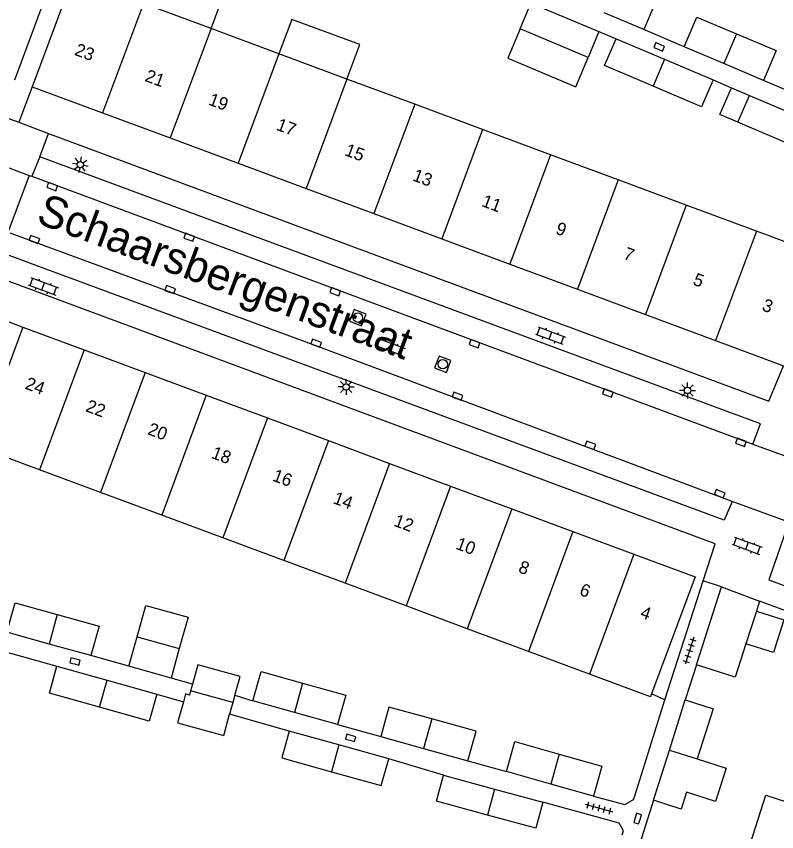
# Model space of a CAD drawing. Extents: x 124000 to 128010, y 398999 to 403000.
# Drawn here: x 127015.8 to 127075.7, y 399140.9 to 399205 of the extents above; entities that cross this region are included whole.
import ezdxf

# ---------------------------------------------------------------- set-up
doc = ezdxf.new("R2010")
doc.units = 0
for name, color, linetype in [('gg-afsc-erfafscheiding', 7, 'Continuous'), ('gg-afsc-hekwerk', 7, 'Continuous'), ('gg-afsc-muur', 7, 'Continuous'), ('gg-anno-huisnummerreeks BGT', 7, 'Continuous'), ('gg-anno-openbare ruimte label', 7, 'Continuous'), ('gg-bbg-bijgebouw', 7, 'Continuous'), ('gg-bbg-gedigitaliseerde bijgebouw', 7, 'Continuous'), ('gg-bbg-hoofdgebouw', 7, 'Continuous'), ('gg-bbg-luifel en loopbrug', 7, 'Continuous'), ('gg-bbg-tussenscheiding', 7, 'Continuous'), ('gg-knt-verharding', 7, 'Continuous'), ('gg-knt-verharding nz', 7, 'Continuous'), ('gt-grn-weggrens', 7, 'Continuous'), ('gt-symb-klinker verharding', 7, 'Continuous'), ('gt-symb-kolk', 7, 'Continuous'), ('gt-symb-lichtmast', 7, 'Continuous'), ('gt-symb-rioolschacht', 7, 'Continuous'), ('gt-symb-tegel verharding', 7, 'Continuous')]:
    doc.layers.add(name, color=color, linetype=linetype)

# ---------------------------------------------------------------- blocks, each defined once
blk = doc.blocks.new('gt0-KOLK')
at = {"layer": 'gt-symb-kolk'}
blk.add_lwpolyline([(0, 0), (0.375, 0), (0.375, 0.4), (-0.375, 0.4), (-0.375, 0), (0, 0)], dxfattribs=at)
blk = doc.blocks.new('gt0-TEG1')
at = {"layer": 'gt-symb-tegel verharding'}
for p, q in [((-1.125, 0), (1.125, 0)), ((-0.9, -0.25), (-0.9, 0.25)), ((-0.45, -0.25), (-0.45, 0.25)), ((0, -0.25), (0, 0.25)), ((0.45, -0.25), (0.45, 0.25)), ((0.9, -0.25), (0.9, 0.25))]:
    blk.add_line(p, q, dxfattribs=at)
blk = doc.blocks.new('gt0-KL1')
at = {"layer": 'gt-symb-klinker verharding'}
for p, q in [((-1.15, 0.3), (1.15, 0.3)), ((-1, -0.3), (-1, 0.3)), ((-0.5, 0.3), (-0.5, 0.45)), ((0, -0.3), (0, 0.3)), ((0.5, 0.3), (0.5, 0.45)), ((1, -0.3), (1, 0.3)), ((-1.15, -0.3), (1.15, -0.3)), ((-0.5, -0.45), (-0.5, -0.3)), ((0.5, -0.45), (0.5, -0.3))]:
    blk.add_line(p, q, dxfattribs=at)
blk = doc.blocks.new('gt0-LMAST')
at = {"layer": 'gt-symb-lichtmast'}
for p, q in [((-0.182, 0.173), (-0.447, 0.438)), ((-0.005, 0.246), (-0.005, 0.621)), ((0.172, 0.173), (0.437, 0.438)), ((-0.255, -0.004), (-0.63, -0.004)), ((-0.182, -0.181), (-0.447, -0.446)), ((-0.005, -0.254), (-0.005, -0.629)), ((0.437, -0.446), (0.172, -0.181)), ((0.245, -0.004), (0.62, -0.004))]:
    blk.add_line(p, q, dxfattribs=at)
blk.add_circle((-0.005, -0.004), 0.25, dxfattribs=at)
blk = doc.blocks.new('gt0-RS')
at = {"layer": 'gt-symb-rioolschacht'}
blk.add_lwpolyline([(-0.5, -0.5), (0.5, -0.5), (0.5, 0.5), (-0.5, 0.5)], close=True, dxfattribs=at)
blk.add_circle((0, 0), 0.375, dxfattribs=at)

msp = doc.modelspace()

# ---------------------------------------------------------------- linework, layer by layer
at = {"layer": 'gg-afsc-erfafscheiding'}
for p, q in [((127061.692, 399203.844), (127063.052, 399203.275)), ((127068.406, 399202.646), (127065.222, 399204.006)), ((127070.688, 399200.035), (127072.111, 399199.427)), ((127081.766, 399196.963), (127074.654, 399200.006)), ((127069.363, 399154.001), (127068.489, 399151.245)), ((127065.984, 399143.342), (127064.884, 399139.872))]:
    msp.add_line(p, q, dxfattribs=at)
at = {"layer": 'gg-afsc-hekwerk'}
for p, q in [((127066.888, 399151.256), (127065.838, 399151.718)), ((127064.508, 399143.688), (127066.888, 399151.256))]:
    msp.add_line(p, q, dxfattribs=at)
at = {"layer": 'gg-afsc-muur'}
for p, q in [((127082.07, 399156.146), (127074.332, 399159.014)), ((127014.702, 399155.101), (127019.021, 399153.895)), ((127024.679, 399153.891), (127021.684, 399154.727)), ((127029.691, 399152.491), (127028.002, 399152.963)), ((127026.874, 399151.691), (127028.971, 399151.103)), ((127033.025, 399151.604), (127034.439, 399151.167)), ((127037.298, 399148.785), (127032.611, 399150.12)), ((127041.104, 399149.306), (127044.504, 399148.357)), ((127049.446, 399145.325), (127045.139, 399146.605)), ((127051.367, 399146.46), (127054.398, 399145.609))]:
    msp.add_line(p, q, dxfattribs=at)
for points in [[(127063.522, 399140.617), (127063.618, 399140.934), (127063.277, 399141.542), (127057.277, 399143.193)], [(127061.252, 399143.671), (127063.72, 399143.012), (127064.412, 399143.394), (127064.508, 399143.688)]]:
    msp.add_lwpolyline(points, dxfattribs=at)
at = {"layer": 'gg-bbg-bijgebouw'}
for p, q in [((127065.222, 399204.006), (127062.098, 399205.333)), ((127063.052, 399203.275), (127066.849, 399201.664)), ((127071.531, 399201.326), (127068.406, 399202.646)), ((127066.849, 399201.664), (127070.688, 399200.035)), ((127074.654, 399200.006), (127071.531, 399201.326)), ((127072.62, 399196.717), (127073.534, 399198.818)), ((127073.534, 399198.818), (127077.317, 399197.209)), ((127076.42, 399195.1), (127072.62, 399196.717)), ((127069.363, 399154.001), (127071.339, 399160.141)), ((127071.339, 399160.141), (127074.332, 399159.014)), ((127074.332, 399159.014), (127074.081, 399158.228)), ((127018.399, 399155.644), (127015.067, 399156.574)), ((127024.679, 399153.891), (127025.327, 399156.212)), ((127021.684, 399154.727), (127018.399, 399155.644)), ((127028.65, 399155.284), (127028.002, 399152.963)), ((127019.021, 399153.895), (127022.972, 399152.786)), ((127028.002, 399152.963), (127024.679, 399153.891)), ((127022.972, 399152.786), (127026.874, 399151.691)), ((127029.691, 399152.491), (127029.541, 399151.954)), ((127033.025, 399151.604), (127032.864, 399151.027)), ((127032.864, 399151.027), (127032.611, 399150.12)), ((127037.712, 399150.253), (127034.439, 399151.167)), ((127067.238, 399147.297), (127068.489, 399151.245)), ((127041.104, 399149.306), (127037.712, 399150.253)), ((127041.219, 399147.695), (127037.298, 399148.785)), ((127044.504, 399148.357), (127047.882, 399147.423)), ((127045.139, 399146.605), (127041.219, 399147.695)), ((127047.882, 399147.423), (127051.367, 399146.46)), ((127065.984, 399143.342), (127067.238, 399147.297)), ((127049.446, 399145.325), (127053.471, 399144.229)), ((127057.893, 399144.621), (127054.398, 399145.609)), ((127061.252, 399143.671), (127057.893, 399144.621)), ((127053.471, 399144.229), (127057.277, 399143.193))]:
    msp.add_line(p, q, dxfattribs=at)
for points in [[(127063.09, 399207.682), (127066.217, 399206.361), (127065.222, 399204.006)], [(127068.406, 399202.646), (127069.395, 399204.988), (127072.521, 399203.668)], [(127072.521, 399203.668), (127075.644, 399202.349), (127074.654, 399200.006)], [(127065.954, 399199.555), (127062.138, 399201.174), (127063.052, 399203.275)], [(127070.688, 399200.035), (127069.774, 399197.934), (127065.954, 399199.555)], [(127015.067, 399156.574), (127015.715, 399158.895), (127019.047, 399157.965)], [(127019.047, 399157.965), (127022.332, 399157.048), (127021.684, 399154.727)], [(127073.262, 399155.662), (127072.42, 399153.022), (127069.363, 399154.001)], [(127022.38, 399150.677), (127018.429, 399151.786), (127019.021, 399153.895)], [(127033.025, 399151.604), (127033.436, 399153.076), (127030.113, 399154.004), (127029.691, 399152.491)], [(127034.439, 399151.167), (127035.087, 399153.488), (127038.36, 399152.574)], [(127038.36, 399152.574), (127041.752, 399151.627), (127041.104, 399149.306)], [(127026.874, 399151.691), (127026.282, 399149.582), (127022.38, 399150.677)], [(127029.541, 399151.954), (127029.449, 399151.625), (127029.141, 399151.711), (127028.971, 399151.103)], [(127028.971, 399151.103), (127028.506, 399149.438), (127032.146, 399148.453), (127032.611, 399150.12)], [(127068.489, 399151.245), (127070.672, 399150.553), (127069.421, 399146.606)], [(127048.524, 399149.746), (127045.152, 399150.678), (127044.504, 399148.357)], [(127051.367, 399146.46), (127052.018, 399148.78), (127048.524, 399149.746)], [(127037.298, 399148.785), (127036.711, 399146.675), (127040.632, 399145.585)], [(127054.398, 399145.609), (127055.063, 399147.961), (127058.558, 399146.973)], [(127040.632, 399145.585), (127044.552, 399144.495), (127045.139, 399146.605)], [(127058.558, 399146.973), (127061.918, 399146.023), (127061.252, 399143.671)], [(127052.912, 399142.175), (127048.887, 399143.271), (127049.446, 399145.325)], [(127068.586, 399143.971), (127068.167, 399142.65), (127065.984, 399143.342)], [(127057.277, 399143.193), (127056.717, 399141.138), (127052.912, 399142.175)]]:
    msp.add_lwpolyline(points, dxfattribs=at)
at = {"layer": 'gg-bbg-gedigitaliseerde bijgebouw'}
for p, q in [((127055.473, 399204.062), (127056.323, 399206.091)), ((127056.323, 399206.091), (127061.692, 399203.844)), ((127060.842, 399201.815), (127055.473, 399204.062)), ((127061.692, 399203.844), (127060.842, 399201.815))]:
    msp.add_line(p, q, dxfattribs=at)
for points in [[(127025.327, 399156.212), (127026.016, 399158.681), (127029.339, 399157.753), (127028.65, 399155.284)], [(127074.081, 399158.228), (127076.244, 399157.535), (127075.421, 399154.97), (127073.262, 399155.662)], [(127069.421, 399146.606), (127071.701, 399145.875), (127070.857, 399143.243), (127068.586, 399143.971)]]:
    msp.add_lwpolyline(points, dxfattribs=at)
at = {"layer": 'gg-bbg-hoofdgebouw'}
for p, q in [((127018.877, 399208.692), (127015.665, 399200.031)), ((127020.28, 399208.12), (127017.06, 399199.51)), ((127031.154, 399204.081), (127025.821, 399206.062)), ((127036.498, 399202.097), (127031.154, 399204.081)), ((127041.85, 399200.109), (127036.498, 399202.097)), ((127047.194, 399198.124), (127041.85, 399200.109)), ((127017.06, 399199.51), (127022.601, 399197.452)), ((127052.527, 399196.143), (127047.194, 399198.124)), ((127022.601, 399197.452), (127027.934, 399195.472)), ((127057.88, 399194.155), (127052.527, 399196.143)), ((127027.934, 399195.472), (127033.278, 399193.487)), ((127063.213, 399192.174), (127057.88, 399194.155)), ((127033.278, 399193.487), (127038.63, 399191.499)), ((127068.566, 399190.186), (127063.213, 399192.174)), ((127038.63, 399191.499), (127043.974, 399189.515)), ((127074.097, 399188.132), (127068.566, 399190.186)), ((127043.974, 399189.515), (127049.308, 399187.534)), ((127079.422, 399186.154), (127074.097, 399188.132)), ((127049.308, 399187.534), (127054.66, 399185.546)), ((127054.66, 399185.546), (127059.994, 399183.565)), ((127059.994, 399183.565), (127065.346, 399181.578)), ((127011.53, 399182.381), (127016.341, 399180.592)), ((127065.346, 399181.578), (127070.877, 399179.523)), ((127016.341, 399180.592), (127021.151, 399178.804)), ((127070.877, 399179.523), (127076.218, 399177.54)), ((127021.151, 399178.804), (127025.962, 399177.016)), ((127025.962, 399177.016), (127030.773, 399175.227)), ((127030.773, 399175.227), (127035.582, 399173.439)), ((127035.582, 399173.439), (127040.393, 399171.65)), ((127040.393, 399171.65), (127045.204, 399169.862)), ((127017.643, 399169.364), (127012.832, 399171.152)), ((127045.204, 399169.862), (127050.014, 399168.074)), ((127022.453, 399167.577), (127017.643, 399169.364)), ((127027.264, 399165.789), (127022.453, 399167.577)), ((127050.014, 399168.074), (127054.825, 399166.285)), ((127054.825, 399166.285), (127059.635, 399164.497)), ((127032.075, 399164.001), (127027.264, 399165.789)), ((127059.635, 399164.497), (127064.445, 399162.708)), ((127036.885, 399162.214), (127032.075, 399164.001)), ((127041.696, 399160.426), (127036.885, 399162.214)), ((127046.507, 399158.638), (127041.696, 399160.426)), ((127051.318, 399156.85), (127046.507, 399158.638)), ((127056.129, 399155.062), (127051.318, 399156.85)), ((127060.94, 399153.274), (127056.129, 399155.062))]:
    msp.add_line(p, q, dxfattribs=at)
for points in [[(127064.445, 399162.708), (127069.261, 399160.918), (127065.838, 399151.718)], [(127065.838, 399151.718), (127065.752, 399151.486), (127060.94, 399153.274)]]:
    msp.add_lwpolyline(points, dxfattribs=at)
at = {"layer": 'gg-bbg-luifel en loopbrug'}
msp.add_line((127072.111, 399199.427), (127073.534, 399198.818), dxfattribs=at)
for points in [[(127031.154, 399204.081), (127032.189, 399206.874), (127026.854, 399208.85)], [(127041.85, 399200.109), (127042.853, 399202.818), (127037.504, 399204.805), (127036.498, 399202.097)], [(127055.473, 399204.062), (127054.508, 399201.756), (127059.877, 399199.509), (127060.842, 399201.815)], [(127072.62, 399196.717), (127071.213, 399197.316), (127072.111, 399199.427)], [(127077.012, 399138.818), (127073.599, 399139.902), (127074.82, 399143.746), (127076.613, 399143.177), (127076.94, 399144.208), (127078.56, 399143.694)]]:
    msp.add_lwpolyline(points, dxfattribs=at)
at = {"layer": 'gg-bbg-tussenscheiding'}
for p, q in [((127025.821, 399206.062), (127022.601, 399197.452)), ((127031.154, 399204.081), (127027.934, 399195.472)), ((127072.521, 399203.668), (127071.531, 399201.326)), ((127036.498, 399202.097), (127033.278, 399193.487)), ((127066.849, 399201.664), (127065.954, 399199.555)), ((127041.85, 399200.109), (127038.63, 399191.499)), ((127047.194, 399198.124), (127043.974, 399189.515)), ((127052.527, 399196.143), (127049.308, 399187.534)), ((127057.88, 399194.155), (127054.66, 399185.546)), ((127063.213, 399192.174), (127059.994, 399183.565)), ((127068.566, 399190.186), (127065.346, 399181.578)), ((127074.097, 399188.132), (127070.877, 399179.523)), ((127016.341, 399180.592), (127012.832, 399171.152)), ((127021.151, 399178.804), (127017.643, 399169.364)), ((127025.962, 399177.016), (127022.453, 399167.577)), ((127030.773, 399175.227), (127027.264, 399165.789)), ((127035.582, 399173.439), (127032.075, 399164.001)), ((127040.393, 399171.65), (127036.885, 399162.214)), ((127045.204, 399169.862), (127041.696, 399160.426)), ((127050.014, 399168.074), (127046.507, 399158.638)), ((127054.825, 399166.285), (127051.318, 399156.85)), ((127059.635, 399164.497), (127056.129, 399155.062)), ((127064.445, 399162.708), (127060.94, 399153.274)), ((127019.047, 399157.965), (127018.399, 399155.644)), ((127074.081, 399158.228), (127073.262, 399155.662)), ((127025.327, 399156.212), (127028.65, 399155.284)), ((127022.38, 399150.677), (127022.972, 399152.786)), ((127038.36, 399152.574), (127037.712, 399150.253)), ((127032.864, 399151.027), (127029.541, 399151.954)), ((127048.524, 399149.746), (127047.882, 399147.423)), ((127041.219, 399147.695), (127040.632, 399145.585)), ((127067.238, 399147.297), (127069.421, 399146.606)), ((127058.558, 399146.973), (127057.893, 399144.621)), ((127053.471, 399144.229), (127052.912, 399142.175))]:
    msp.add_line(p, q, dxfattribs=at)
at = {"layer": 'gg-knt-verharding'}
for p, q in [((127017.06, 399199.51), (127016.018, 399196.707)), ((127014.622, 399197.226), (127016.018, 399196.707)), ((127016.018, 399196.707), (127018.357, 399195.837)), ((127012.733, 399194.063), (127016.843, 399192.523)), ((127017.673, 399193.988), (127017.048, 399192.467)), ((127016.843, 399192.523), (127015.141, 399188.043)), ((127016.843, 399192.523), (127017.048, 399192.467)), ((127073.803, 399171.374), (127078.373, 399169.685)), ((127076.638, 399165.237), (127072.184, 399166.866)), ((127066.888, 399151.256), (127069.887, 399160.607)), ((127071.339, 399160.141), (127069.887, 399160.607))]:
    msp.add_line(p, q, dxfattribs=at)
for points in [[(127018.357, 399195.837), (127075.068, 399174.746), (127076.218, 399177.54)], [(127073.803, 399171.374), (127074.408, 399172.97), (127017.673, 399193.988)], [(127072.184, 399166.866), (127071.555, 399165.385), (127014.755, 399186.404)], [(127069.887, 399160.607), (127070.827, 399163.537), (127014.089, 399184.605)], [(127076.638, 399165.237), (127075.068, 399160.691), (127091.734, 399154.46), (127093.501, 399159.015)]]:
    msp.add_lwpolyline(points, dxfattribs=at)
at = {"layer": 'gg-knt-verharding nz'}
msp.add_line((127017.048, 399192.467), (127073.803, 399171.374), dxfattribs=at)
msp.add_lwpolyline([(127072.184, 399166.866), (127039.356, 399179.141), (127015.336, 399187.983)], dxfattribs=at)
at = {"layer": 'gt-grn-weggrens'}
msp.add_line((127017.673, 399193.988), (127018.357, 399195.837), dxfattribs=at)

# ---------------------------------------------------------------- block references
at = {"layer": 'gt-symb-klinker verharding'}
for p, rotation in [((127017.944, 399183.795), -20.428617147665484), ((127057.869, 399179.922), -20.428617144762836), ((127045.239, 399179.033), -20.428617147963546), ((127073.346, 399163.382), -20.428617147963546)]:
    msp.add_blockref('gt0-KL1', p, dxfattribs=dict(at, rotation=rotation))
at = {"layer": 'gt-symb-kolk'}
for p, rotation in [((127066.352, 399202.46), -22.897591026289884), ((127018.713, 399191.83), 159.08179501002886), ((127017.167, 399187.301), -20.37489991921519), ((127029.492, 399187.843), 159.62510008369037), ((127027.866, 399183.349), -20.428617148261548), ((127040.986, 399183.564), 159.5713828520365), ((127039.356, 399179.141), -20.48229688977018), ((127051.962, 399179.468), 159.57138285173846), ((127050.477, 399174.958), -20.428617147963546), ((127062.457, 399175.584), 159.62510008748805), ((127060.939, 399171.092), -20.60969293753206), ((127072.936, 399171.706), 159.62510008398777), ((127071.121, 399167.289), -21.716290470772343), ((127020.386, 399154.077), -13.535856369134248), ((127042.083, 399148.063), -15.898187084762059), ((127064.926, 399141.842), 72.48880443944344)]:
    msp.add_blockref('gt0-KOLK', p, dxfattribs=dict(at, rotation=rotation))
at = {"layer": 'gt-symb-lichtmast', "rotation": -99.37757912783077}
msp.add_blockref('gt0-LMAST', (127020.858, 399193.361), dxfattribs=at)
at = {"layer": 'gt-symb-lichtmast'}
for p in [(127041.787, 399175.879), (127068.668, 399175.604)]:
    msp.add_blockref('gt0-LMAST', p, dxfattribs=at)
at = {"layer": 'gt-symb-rioolschacht'}
for p, rotation in [((127042.704, 399181.334), -21.46106358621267), ((127049.393, 399177.665), -20.30124998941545)]:
    msp.add_blockref('gt0-RS', p, dxfattribs=dict(at, rotation=rotation))
at = {"layer": 'gt-symb-tegel verharding'}
for p, rotation in [((127068.815, 399155.123), -107.63771555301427), ((127061.683, 399142.737), -15.245070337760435)]:
    msp.add_blockref('gt0-TEG1', p, dxfattribs=dict(at, rotation=rotation))

# ---------------------------------------------------------------- texts
at = {"layer": 'gg-anno-huisnummerreeks BGT'}
for s, p in [('23', (127020.338, 399202.026)), ('21', (127025.875, 399199.97)), ('19', (127030.875, 399198.114)), ('17', (127036.219, 399196.128)), ('15', (127041.604, 399194.129)), ('13', (127046.944, 399192.146)), ('11', (127052.387, 399190.124)), ('9', (127058.202, 399187.964)), ('7', (127063.541, 399185.981)), ('5', (127069.022, 399183.946)), ('3', (127074.457, 399181.927)), ('24', (127016.432, 399175.757)), ('22', (127021.213, 399173.98)), ('20', (127026.087, 399172.168)), ('18', (127031.103, 399170.303)), ('16', (127035.912, 399168.515)), ('14', (127040.69, 399166.739)), ('12', (127045.47, 399164.962)), ('10', (127050.344, 399163.15)), ('8', (127055.277, 399161.316)), ('6', (127060.085, 399159.527)), ('4', (127064.866, 399157.75))]:
    msp.add_text(s, height=1, rotation=339.6, dxfattribs=at).set_placement(p)
at = {"layer": 'gg-anno-openbare ruimte label'}
msp.add_text('Schaarsbergenstraat', height=2.5, rotation=339.6, dxfattribs=at).set_placement((127017.291, 399188.822))

doc.saveas('drawing.dxf')
